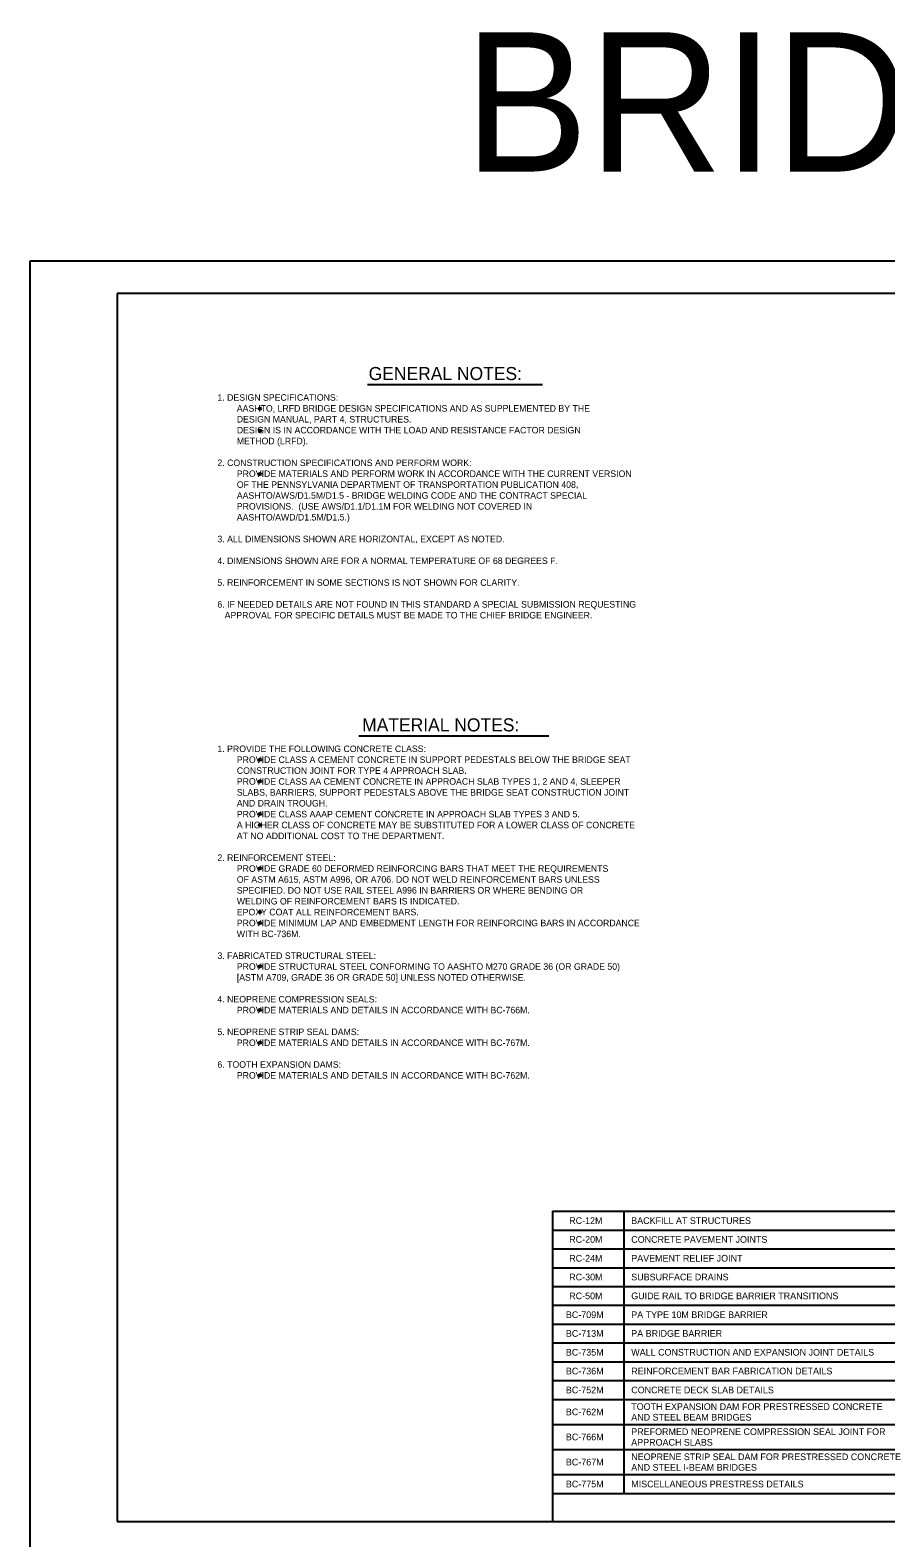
# Model space of a CAD drawing. Extents: x 636530 to 644067, y 294168 to 299122.
# Drawn here: x 638166 to 638559, y 298334 to 299026 of the extents above; entities that cross this region are included whole.
import ezdxf

# ---------------------------------------------------------------- set-up
doc = ezdxf.new("R2010")
doc.units = 0
doc.layers.add('1', color=7, linetype='Continuous')
doc.layers.add('PLT-BNDY', color=7, linetype='Continuous')

msp = doc.modelspace()

# ---------------------------------------------------------------- linework, layer by layer
at = {"layer": '1'}
for p, q in [((638991.78, 298905.48), (638205.78, 298905.48)), ((638205.78, 298905.48), (638205.78, 298341.48)), ((638320.78, 298863.66), (638401.21, 298863.66)), ((638316.82, 298702.3), (638404.13, 298702.3)), ((638405.81, 298483.98), (638405.81, 298341.47)), ((638405.81, 298483.98), (638598.8, 298483.98)), ((638405.81, 298483.98), (638598.8, 298483.98)), ((638438.64, 298483.98), (638438.64, 298354.38)), ((638405.81, 298475.34), (638598.8, 298475.34)), ((638405.81, 298466.7), (638598.8, 298466.7)), ((638405.81, 298458.06), (638598.8, 298458.06)), ((638405.81, 298449.42), (638598.8, 298449.42)), ((638405.81, 298440.78), (638598.8, 298440.78)), ((638405.81, 298432.14), (638598.8, 298432.14)), ((638405.81, 298423.49), (638598.8, 298423.49)), ((638405.81, 298414.85), (638598.8, 298414.85)), ((638405.81, 298406.21), (638598.8, 298406.21)), ((638405.81, 298397.57), (638598.8, 298397.57)), ((638405.81, 298386.05), (638598.8, 298386.05)), ((638405.81, 298374.53), (638598.8, 298374.53)), ((638405.81, 298363.01), (638598.8, 298363.01)), ((638405.81, 298354.38), (638791.78, 298354.38)), ((638205.78, 298341.48), (638991.78, 298341.48))]:
    msp.add_line(p, q, dxfattribs=at)
for centre, radius in [((638271.36, 298852.54), 0.533), ((638271.36, 298852.54), 0.4), ((638271.36, 298852.54), 0.267), ((638271.36, 298852.54), 0.133), ((638271.36, 298842.54), 0.533), ((638271.36, 298842.54), 0.4), ((638271.36, 298842.54), 0.267), ((638271.36, 298842.54), 0.133), ((638271.36, 298822.54), 0.533), ((638271.36, 298822.54), 0.4), ((638271.36, 298822.54), 0.267), ((638271.36, 298822.54), 0.133), ((638271.36, 298691.44), 0.533), ((638271.36, 298691.44), 0.4), ((638271.36, 298691.44), 0.267), ((638271.36, 298691.44), 0.133), ((638271.36, 298681.44), 0.533), ((638271.36, 298681.44), 0.4), ((638271.36, 298681.44), 0.267), ((638271.36, 298681.44), 0.133), ((638271.36, 298666.44), 0.533), ((638271.36, 298661.44), 0.533), ((638271.36, 298666.44), 0.4), ((638271.36, 298661.44), 0.4), ((638271.36, 298666.44), 0.267), ((638271.36, 298661.44), 0.267), ((638271.36, 298666.44), 0.133), ((638271.36, 298661.44), 0.133), ((638271.36, 298641.44), 0.533), ((638271.36, 298641.44), 0.4), ((638271.36, 298641.44), 0.267), ((638271.36, 298641.44), 0.133), ((638271.36, 298621.44), 0.533), ((638271.36, 298621.44), 0.4), ((638271.36, 298621.44), 0.267), ((638271.36, 298621.44), 0.133), ((638271.36, 298616.44), 0.533), ((638271.36, 298616.44), 0.4), ((638271.36, 298616.44), 0.267), ((638271.36, 298616.44), 0.133), ((638271.36, 298596.44), 0.533), ((638271.36, 298596.44), 0.4), ((638271.36, 298596.44), 0.267), ((638271.36, 298596.44), 0.133), ((638271.36, 298576.44), 0.533), ((638271.36, 298576.44), 0.4), ((638271.36, 298576.44), 0.267), ((638271.36, 298576.44), 0.133), ((638271.36, 298561.44), 0.533), ((638271.36, 298561.44), 0.4), ((638271.36, 298561.44), 0.267), ((638271.36, 298561.44), 0.133), ((638271.36, 298546.44), 0.533), ((638271.36, 298546.44), 0.4), ((638271.36, 298546.44), 0.267), ((638271.36, 298546.44), 0.133)]:
    msp.add_circle(centre, radius, dxfattribs=at)
at = {"layer": 'PLT-BNDY'}
msp.add_lwpolyline([(638165.78, 298920.48), (639006.78, 298920.48), (639006.78, 298326.48), (638165.78, 298326.48)], close=True, dxfattribs=at)

# ---------------------------------------------------------------- texts
at = {"layer": '1'}
for s, height, p in [('BRIDGE APPROACH SLABS', 64.0008, (638365.24, 298961.5)), ('GENERAL NOTES:', 6, (638321.35, 298865.74)), ('1. DESIGN SPECIFICATIONS:', 3, (638251.84, 298856.24)), ('        AASHTO, LRFD BRIDGE DESIGN SPECIFICATIONS AND AS SUPPLEMENTED BY THE ', 3, (638251.84, 298851.24)), ('        DESIGN MANUAL, PART 4, STRUCTURES. ', 3, (638251.84, 298846.24)), ('        DESIGN IS IN ACCORDANCE WITH THE LOAD AND RESISTANCE FACTOR DESIGN ', 3, (638251.84, 298841.24)), ('        METHOD (LRFD).', 3, (638251.84, 298836.24)), ('2. CONSTRUCTION SPECIFICATIONS AND PERFORM WORK:', 3, (638251.84, 298826.24)), ('        PROVIDE MATERIALS AND PERFORM WORK IN ACCORDANCE WITH THE CURRENT VERSION', 3, (638251.84, 298821.24)), ('        AASHTO/AWS/D1.5M/D1.5 - BRIDGE WELDING CODE AND THE CONTRACT SPECIAL', 3, (638251.84, 298811.24)), ('        OF THE PENNSYLVANIA DEPARTMENT OF TRANSPORTATION PUBLICATION 408,', 3, (638251.84, 298816.24)), ('        PROVISIONS.  (USE AWS/D1.1/D1.1M FOR WELDING NOT COVERED IN', 3, (638251.84, 298806.24)), ('        AASHTO/AWD/D1.5M/D1.5.)', 3, (638251.84, 298801.24)), ('3. ALL DIMENSIONS SHOWN ARE HORIZONTAL, EXCEPT AS NOTED.', 3, (638251.84, 298791.24)), ('4. DIMENSIONS SHOWN ARE FOR A NORMAL TEMPERATURE OF 68 DEGREES F.', 3, (638251.84, 298781.24)), ('5. REINFORCEMENT IN SOME SECTIONS IS NOT SHOWN FOR CLARITY.', 3, (638251.84, 298771.24)), ('6. IF NEEDED DETAILS ARE NOT FOUND IN THIS STANDARD A SPECIAL SUBMISSION REQUESTING', 3, (638251.84, 298761.24)), ('   APPROVAL FOR SPECIFIC DETAILS MUST BE MADE TO THE CHIEF BRIDGE ENGINEER.', 3, (638251.84, 298756.24)), ('MATERIAL NOTES:', 6, (638318.35, 298704.38)), ('1. PROVIDE THE FOLLOWING CONCRETE CLASS:', 3, (638251.84, 298694.88)), ('        PROVIDE CLASS A CEMENT CONCRETE IN SUPPORT PEDESTALS BELOW THE BRIDGE SEAT', 3, (638251.84, 298689.88)), ('        CONSTRUCTION JOINT FOR TYPE 4 APPROACH SLAB.', 3, (638251.84, 298684.88)), ('        PROVIDE CLASS AA CEMENT CONCRETE IN APPROACH SLAB TYPES 1, 2 AND 4, SLEEPER', 3, (638251.84, 298679.88)), ('        SLABS, BARRIERS, SUPPORT PEDESTALS ABOVE THE BRIDGE SEAT CONSTRUCTION JOINT', 3, (638251.84, 298674.88)), ('        AND DRAIN TROUGH.', 3, (638251.84, 298669.88)), ('        PROVIDE CLASS AAAP CEMENT CONCRETE IN APPROACH SLAB TYPES 3 AND 5.', 3, (638251.84, 298664.88)), ('        A HIGHER CLASS OF CONCRETE MAY BE SUBSTITUTED FOR A LOWER CLASS OF CONCRETE', 3, (638251.84, 298659.88)), ('        AT NO ADDITIONAL COST TO THE DEPARTMENT.', 3, (638251.84, 298654.88)), ('2. REINFORCEMENT STEEL:', 3, (638251.84, 298644.88)), ('        PROVIDE GRADE 60 DEFORMED REINFORCING BARS THAT MEET THE REQUIREMENTS', 3, (638251.84, 298639.88)), ('        SPECIFIED. DO NOT USE RAIL STEEL A996 IN BARRIERS OR WHERE BENDING OR  ', 3, (638251.84, 298629.88)), ('        OF ASTM A615, ASTM A996, OR A706. DO NOT WELD REINFORCEMENT BARS UNLESS', 3, (638251.84, 298634.88)), ('        WELDING OF REINFORCEMENT BARS IS INDICATED.', 3, (638251.84, 298624.88)), ('        EPOXY COAT ALL REINFORCEMENT BARS.', 3, (638251.84, 298619.88)), ('        WITH BC-736M.', 3, (638251.84, 298609.88)), ('        PROVIDE MINIMUM LAP AND EMBEDMENT LENGTH FOR REINFORCING BARS IN ACCORDANCE ', 3, (638251.84, 298614.88)), ('3. FABRICATED STRUCTURAL STEEL:', 3, (638251.84, 298599.88)), ('        [ASTM A709, GRADE 36 OR GRADE 50] UNLESS NOTED OTHERWISE.', 3, (638251.84, 298589.88)), ('        PROVIDE STRUCTURAL STEEL CONFORMING TO AASHTO M270 GRADE 36 (OR GRADE 50)', 3, (638251.84, 298594.88)), ('4. NEOPRENE COMPRESSION SEALS:', 3, (638251.84, 298579.88)), ('        PROVIDE MATERIALS AND DETAILS IN ACCORDANCE WITH BC-766M.', 3, (638251.84, 298574.88)), ('5. NEOPRENE STRIP SEAL DAMS:', 3, (638251.84, 298564.88)), ('        PROVIDE MATERIALS AND DETAILS IN ACCORDANCE WITH BC-767M.', 3, (638251.84, 298559.88)), ('6. TOOTH EXPANSION DAMS:', 3, (638251.84, 298549.88)), ('        PROVIDE MATERIALS AND DETAILS IN ACCORDANCE WITH BC-762M.', 3, (638251.84, 298544.88)), ('RC-12M', 3.072, (638413.52, 298478.14)), ('BACKFILL AT STRUCTURES', 3.072, (638442.02, 298478.14)), ('RC-20M', 3.072, (638413.52, 298469.5)), ('CONCRETE PAVEMENT JOINTS', 3.072, (638442.02, 298469.5)), ('RC-24M', 3.072, (638413.52, 298460.86)), ('PAVEMENT RELIEF JOINT', 3.072, (638442.02, 298460.86)), ('RC-30M', 3.072, (638413.52, 298452.22)), ('SUBSURFACE DRAINS', 3.072, (638442.02, 298452.22)), ('RC-50M', 3.072, (638413.52, 298443.58)), ('GUIDE RAIL TO BRIDGE BARRIER TRANSITIONS', 3.072, (638442.02, 298443.58)), ('BC-709M', 3.072, (638411.98, 298434.91)), ('PA TYPE 10M BRIDGE BARRIER', 3.072, (638442.02, 298434.91)), ('BC-713M', 3.072, (638411.98, 298426.32)), ('PA BRIDGE BARRIER', 3.072, (638442.02, 298426.32)), ('BC-735M', 3.072, (638411.98, 298417.68)), ('WALL CONSTRUCTION AND EXPANSION JOINT DETAILS', 3.072, (638442.02, 298417.68)), ('BC-736M', 3.072, (638411.98, 298409.04)), ('REINFORCEMENT BAR FABRICATION DETAILS', 3.072, (638442.02, 298409.04)), ('BC-752M', 3.072, (638411.98, 298400.36)), ('CONCRETE DECK SLAB DETAILS', 3.072, (638442.02, 298400.36)), ('BC-762M', 3.072, (638411.98, 298390.28)), ('AND STEEL BEAM BRIDGES', 3.072, (638442.02, 298387.84)), ('TOOTH EXPANSION DAM FOR PRESTRESSED CONCRETE', 3.072, (638442.02, 298392.71)), ('PREFORMED NEOPRENE COMPRESSION SEAL JOINT FOR', 3.072, (638442.02, 298381.19)), ('BC-766M', 3.072, (638411.98, 298378.76)), ('APPROACH SLABS', 3.072, (638442.02, 298376.32)), ('BC-767M', 3.072, (638411.98, 298367.23)), ('NEOPRENE STRIP SEAL DAM FOR PRESTRESSED CONCRETE', 3.072, (638442.02, 298369.67)), ('AND STEEL I-BEAM BRIDGES', 3.072, (638442.02, 298364.8)), ('BC-775M', 3.072, (638411.98, 298357.15)), ('MISCELLANEOUS PRESTRESS DETAILS', 3.072, (638442.02, 298357.15))]:
    msp.add_text(s, height=height, dxfattribs=at).set_placement(p)

doc.saveas('drawing.dxf')
